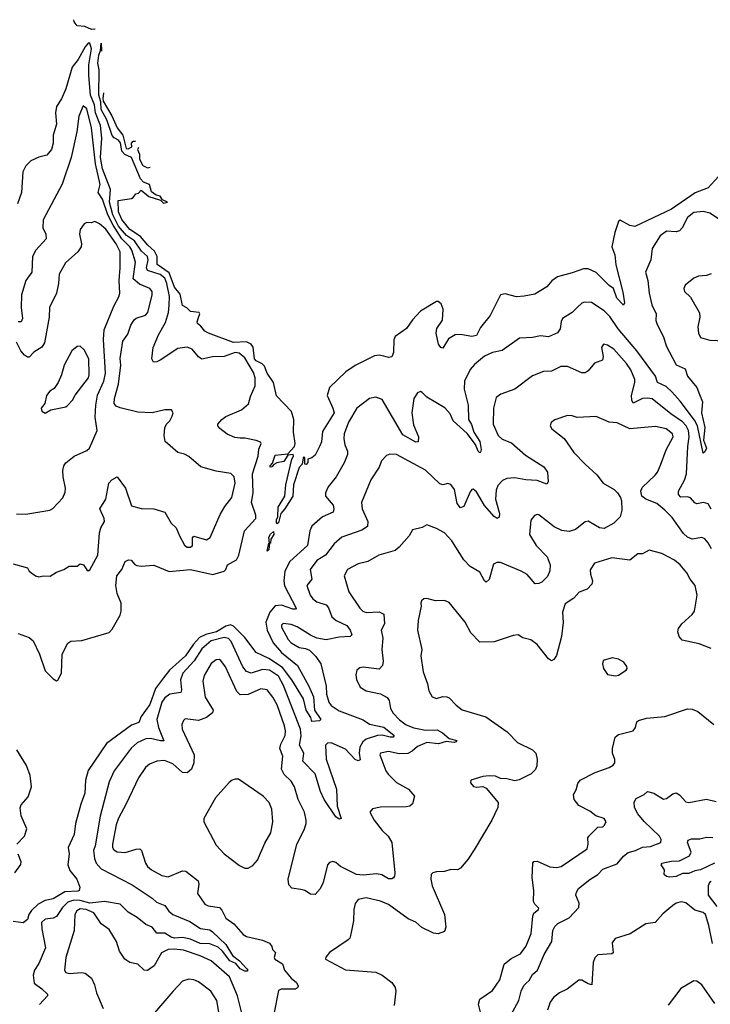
# Model space of a CAD drawing. Extents: x 2133489 to 2292442, y 756223 to 916462.
# Tile 411 of 463: x 2235946 to 2240269, y 905292 to 911458. Entities that reach past the tile are written whole.
import ezdxf

# ---------------------------------------------------------------- set-up
doc = ezdxf.new("R2010")
doc.units = 0

msp = doc.modelspace()

# ---------------------------------------------------------------- linework, layer by layer
at = {"layer": '0CON20XD'}
for points in [[(2236416.4, 911401.3), (2236415, 911398), (2236395, 911396.9), (2236354.3, 911414.3), (2236305, 911419.2), (2236286.5, 911445), (2236284.6, 911457.9)], [(2235935, 907613.3), (2236005, 907588.8), (2236029.1, 907569.1), (2236069.4, 907485), (2236105, 907380), (2236155, 907330), (2236175, 907318.8), (2236185, 907321.2), (2236207.1, 907365), (2236211.1, 907485), (2236246.4, 907553.6), (2236265, 907565.6), (2236335, 907569.6), (2236505, 907619.5), (2236525, 907641.5), (2236575, 907729.2), (2236580.9, 907755), (2236581.1, 907805), (2236555.4, 907865), (2236547.3, 907915), (2236554.5, 907975), (2236584.2, 908015), (2236606.7, 908065), (2236626.1, 908076.1), (2236644.2, 908074.2), (2236665.8, 908045.8), (2236679.5, 908039.5), (2236705.7, 908035.7), (2236785, 908042.7), (2236881.9, 908001.9), (2237015, 908014.3), (2237155, 907982.8), (2237225.7, 908005), (2237236.9, 908015), (2237247.1, 908045), (2237302.9, 908075), (2237316.4, 908105), (2237351.9, 908258.1), (2237423.8, 908335), (2237422.9, 908355), (2237395.9, 908435), (2237408, 908495), (2237402.6, 908615), (2237438.3, 908725), (2237442.1, 908767.9), (2237457.5, 908805), (2237453.3, 908813.3), (2237425, 908822.3), (2237355, 908837.3), (2237325, 908837.1), (2237291.9, 908841.9), (2237245, 908862.9), (2237198.3, 908898.3), (2237186.7, 908915), (2237186.7, 908925), (2237211.2, 908955), (2237236.4, 908973.6), (2237335, 909015.4), (2237377.5, 909052.5), (2237390.7, 909099.3), (2237419.7, 909165), (2237419.3, 909215), (2237408.9, 909248.9), (2237355, 909341.1), (2237319.8, 909369.8), (2237295, 909373.5), (2237225, 909348.5), (2237153, 909347), (2237085, 909332.5), (2237065, 909346.2), (2237025, 909394.4), (2236995, 909407.5), (2236935, 909398.8), (2236825, 909325.6), (2236805, 909315.7), (2236784.2, 909314.2), (2236773.3, 909333.3), (2236781.8, 909405), (2236813.6, 909485), (2236859, 909561), (2236876.6, 909623.4), (2236880.6, 909669.4), (2236882.8, 909725), (2236867.7, 909805), (2236855, 909838.8), (2236825, 909862.2), (2236745, 909887.3), (2236739, 909905), (2236749.8, 909955), (2236745.7, 909975), (2236707.4, 910007.4), (2236665, 910073.7), (2236615, 910106.9), (2236564, 910164), (2236527.9, 910235), (2236508.4, 910315), (2236513.4, 910395), (2236464.3, 910525), (2236450.4, 910595), (2236460.3, 910715), (2236451.3, 910795), (2236419.6, 910875), (2236413.8, 910925), (2236388.6, 910985), (2236378.9, 911108.9), (2236379.3, 911175), (2236394.5, 911274.5), (2236385, 911310.4), (2236375, 911310), (2236355, 911288), (2236310.8, 911209.2), (2236275, 911160.5), (2236234.2, 911025.8), (2236207.3, 910962.7), (2236175, 910914), (2236169.7, 910875), (2236175.3, 910804.7), (2236155.8, 910735), (2236154.1, 910685), (2236145, 910646), (2236115, 910608.6), (2236065, 910597.8), (2236015, 910574.6), (2235985, 910542.5), (2235965.3, 910505), (2235956.1, 910375), (2235932.2, 910305)], [(2240320, 910475), (2240255, 910404.2), (2240175, 910372.7), (2240025, 910272.2), (2239796.4, 910163.6), (2239765, 910169.1), (2239705, 910203.3), (2239695, 910193.3), (2239672.1, 910125), (2239652.2, 910035), (2239671.4, 909985), (2239677.7, 909922.3), (2239721.7, 909751.7), (2239731.2, 909685), (2239725, 909670), (2239683.2, 909715), (2239663.8, 909773.8), (2239635, 909794.4), (2239555, 909875.6), (2239505, 909897.8), (2239475, 909897.8), (2239405, 909871.9), (2239312.4, 909847.6), (2239276.4, 909823.6), (2239245, 909786), (2239170.3, 909739.7), (2239104.3, 909725.7), (2239055, 909721.4), (2238985, 909741.4), (2238955.8, 909734.2), (2238891.2, 909605), (2238830.5, 909529.5), (2238805, 909480.6), (2238775, 909473.5), (2238705, 909487.1), (2238672.5, 909485), (2238630.3, 909459.7), (2238595, 909400), (2238582.5, 909405), (2238566.7, 909425), (2238552.5, 909495), (2238557.5, 909525), (2238592.9, 909577.1), (2238597.5, 909645), (2238585, 909678.8), (2238565, 909693.8), (2238555, 909693.3), (2238455, 909633.3), (2238405, 909578.9), (2238366.1, 909523.9), (2238296.4, 909475), (2238287.4, 909452.6), (2238286.3, 909373.7), (2238275, 909346.7), (2238255, 909342), (2238225, 909351.9), (2238195, 909356.5), (2238167.6, 909352.4), (2238045, 909293.1), (2237986.2, 909253.8), (2237884.4, 909155.6), (2237871.1, 909105), (2237906.8, 909025), (2237914.1, 908995), (2237841.8, 908878.2), (2237834.4, 908815), (2237825, 908788.8), (2237795, 908731.2), (2237775, 908713.3), (2237750, 908705), (2237750, 908685), (2237738.3, 908671.7), (2237730, 908675), (2237730, 908715), (2237725, 908720), (2237720, 908715), (2237713.3, 908675), (2237695, 908653.3), (2237659.5, 908545), (2237655.6, 908475), (2237605.5, 908394.5), (2237580, 908365), (2237565, 908307.5), (2237555, 908300), (2237553.8, 908305), (2237554, 908325), (2237562.5, 908345), (2237562.7, 908405), (2237605.3, 908474.7), (2237611.5, 908545), (2237648.8, 908705), (2237660, 908725), (2237657.5, 908735), (2237625, 908730), (2237598.3, 908691.7), (2237555, 908682.5), (2237537, 908673), (2237525, 908657.5), (2237512.5, 908655), (2237513.8, 908665), (2237528.8, 908681.2), (2237545, 908730), (2237625, 908740), (2237665.4, 908784.6), (2237670.4, 908805), (2237659.4, 908875), (2237662, 908955), (2237647.5, 909005), (2237552.9, 909102.9), (2237535.3, 909185), (2237495, 909244.6), (2237478.6, 909288.6), (2237463.7, 909303.7), (2237425, 909321.9), (2237414.6, 909335), (2237406.4, 909406.4), (2237395.4, 909425), (2237365, 909440.9), (2237285, 909435.6), (2237126.9, 909495), (2237105, 909507.3), (2237079.7, 909539.7), (2237058.8, 909555), (2237055.8, 909565), (2237065, 909593.8), (2237074, 909615), (2237070, 909625), (2237015, 909629.6), (2236992.6, 909652.6), (2236965, 909667.5), (2236949.3, 909739.3), (2236915, 909782.9), (2236882, 909872), (2236807.1, 909925), (2236806.2, 909975), (2236788.5, 910008.5), (2236748.1, 910045), (2236701.2, 910101.2), (2236635.8, 910145), (2236585, 910206.2), (2236563.9, 910255), (2236562.9, 910325), (2236645, 910337.5), (2236656.4, 910343.6), (2236671.7, 910368.3), (2236688.3, 910371.7), (2236705, 910390), (2236755, 910350), (2236827.5, 910327.5), (2236845, 910310), (2236870, 910315), (2236840, 910330), (2236825, 910352.5), (2236799.3, 910359.3), (2236770.8, 910380.8), (2236758, 910425), (2236720.6, 910440.6), (2236701.5, 910461.5), (2236645.9, 910595.9), (2236604.6, 910614.6), (2236584.7, 910634.7), (2236576.9, 910686.9), (2236565, 910703.3), (2236537.2, 910717.2), (2236523.7, 910733.7), (2236490.9, 910830.9), (2236455.9, 910895), (2236452.9, 910942.9), (2236440.8, 910985), (2236443.8, 911143.8), (2236435.4, 911185.4), (2236441.6, 911235), (2236452, 911265), (2236455, 911310), (2236456.7, 911265), (2236458.2, 911260.6)], [(2236470.4, 911000.4), (2236465.5, 910965), (2236468.6, 910948.6), (2236522.9, 910855), (2236555, 910781.4), (2236592.1, 910735), (2236611.7, 910651.7), (2236625, 910650), (2236647.7, 910662.3), (2236645.7, 910685), (2236655, 910697.8), (2236671.1, 910697.8)], [(2235905, 908050.8), (2235995, 908026.2), (2236005, 908003.8), (2236043.8, 907975), (2236065, 907969.2), (2236095, 907975.7), (2236137.3, 907972.7), (2236175, 907998.8), (2236222.5, 908015), (2236255, 908036.7), (2236305, 908036.7), (2236325, 908050), (2236345, 908043.3), (2236365, 908012.5), (2236375, 908007.5), (2236385, 908012.5), (2236435.6, 908105), (2236444.5, 908245.5), (2236452.5, 908275), (2236476, 908315), (2236474.3, 908335), (2236447.1, 908395), (2236484.6, 908455.4), (2236504, 908556), (2236522.5, 908577.5), (2236555.7, 908595.7), (2236607.5, 908525), (2236645, 908412.9), (2236705, 908396.4), (2236785, 908395.5), (2236854.2, 908374.2), (2236894.2, 908305), (2236926, 908275), (2236946, 908225), (2236978.3, 908168.3), (2236995, 908155.8), (2237015, 908155.8), (2237027.1, 908165), (2237027.5, 908212.5), (2237035, 908223.8), (2237115, 908200.8), (2237138, 908215), (2237199.8, 908360.2), (2237229.5, 908410.5), (2237274.5, 908465), (2237294.3, 908555), (2237287.5, 908595), (2237266.8, 908616.8), (2237175, 908630.6), (2237078.8, 908658.8), (2237005, 908722.9), (2236977.6, 908737.6), (2236935, 908748.6), (2236855.5, 908815.5), (2236849.1, 908855), (2236855, 908902.5), (2236864.4, 908925), (2236885.7, 908945), (2236900.8, 908975), (2236905.8, 908995.8), (2236895.8, 909015.8), (2236855, 909014), (2236775, 908996), (2236685, 909000), (2236575, 909026.4), (2236548.6, 909038.6), (2236536.7, 909055), (2236539.2, 909085), (2236564.2, 909175), (2236578, 909295), (2236574.7, 909335.3), (2236591.8, 909445), (2236622.2, 909487.8), (2236641.2, 909545), (2236662, 909578), (2236675, 909588.2), (2236732.6, 909607.4), (2236747.3, 909625), (2236775.6, 909735), (2236774.3, 909755), (2236760.8, 909775), (2236695, 909801.9), (2236656.9, 909835), (2236670.4, 909940.4), (2236648.6, 910015), (2236635, 910036.1), (2236585, 910084.8), (2236531.1, 910171), (2236498, 910235), (2236464.8, 910335), (2236436.3, 910375), (2236449.6, 910425), (2236419.3, 910555), (2236395, 910781.2), (2236365, 910900), (2236342, 910918), (2236315, 910853.3), (2236303.9, 910756.1), (2236267.9, 910595), (2236211.7, 910428.3), (2236092.9, 910205), (2236091.4, 910155), (2236110, 910115), (2236112.2, 910085), (2236046.7, 910015), (2236026.2, 909975), (2236022.5, 909877.5), (2235985, 909825.7), (2235957.4, 909735), (2235953.8, 909655), (2235963.3, 909586.7), (2235955.4, 909565), (2235935, 909566.6)], [(2236689.8, 910657.8), (2236683.3, 910645), (2236695.6, 910615), (2236695.6, 910585), (2236717.1, 910545), (2236745, 910530), (2236763.3, 910533.7)], [(2240422.2, 910145), (2240265, 910246.2), (2240225, 910256.2), (2240165, 910251.5), (2240125, 910219.4), (2240092.1, 910155), (2240075, 910135.5), (2240055, 910129.1), (2239995, 910133.3), (2239955, 910104.2), (2239905.7, 910025), (2239895.7, 909954.3), (2239863.4, 909876.6), (2239877.5, 909825), (2239885.5, 909745), (2239902.4, 909672.4), (2239930.9, 909615), (2239928.2, 909575), (2239933.1, 909555), (2239977.5, 909465), (2239993.5, 909415), (2240055, 909296.9), (2240112.4, 909272.4), (2240126.2, 909225), (2240185.4, 909155), (2240201.7, 909111.7), (2240220.4, 909065), (2240213.4, 908995), (2240233.6, 908905), (2240226.2, 908825), (2240244.3, 908775), (2240235, 908751.2), (2240225, 908743.8), (2240188.7, 908915), (2240169.2, 908949.2), (2240079.2, 909069.2), (2240029.6, 909125), (2239991.6, 909161.6), (2239937.9, 909185), (2239926.3, 909225), (2239809.7, 909385), (2239691.6, 909521.6), (2239639.5, 909599.5), (2239605, 909633.8), (2239525, 909687.8), (2239480.7, 909689.3), (2239465, 909682.9), (2239434.6, 909655.4), (2239404, 909625), (2239343.4, 909586.6), (2239335, 909567.5), (2239328.8, 909521.2), (2239312.1, 909497.9), (2239255, 909471.8), (2239205, 909478.5), (2239155, 909468.2), (2239075, 909463.1), (2238965, 909386.9), (2238905, 909374.4), (2238855, 909350), (2238791.8, 909298.2), (2238765, 909266.7), (2238729.7, 909195), (2238728.7, 909145), (2238753.9, 909045), (2238754.4, 908955), (2238772.9, 908922.9), (2238789.3, 908875), (2238825, 908816), (2238834.2, 908765.8), (2238830.7, 908749.3), (2238825, 908746.2), (2238815, 908755.7), (2238798.5, 908798.5), (2238747.5, 908867.5), (2238659.8, 908945), (2238640.3, 908989.7), (2238607.4, 909027.4), (2238493.8, 909093.8), (2238465, 909122.9), (2238455, 909128.6), (2238435, 909121.4), (2238412, 909085), (2238401.2, 908995), (2238411.7, 908921.7), (2238442.2, 908845), (2238440, 908815), (2238425, 908812.2), (2238345, 908858.6), (2238215, 909080), (2238175, 909094), (2238135, 909086.2), (2238055.4, 909024.6), (2238003.3, 908936.7), (2237977.3, 908865), (2237973.8, 908835), (2237980.5, 908795), (2237998.1, 908755), (2237997.5, 908735), (2237977.4, 908682.6), (2237926.5, 908595), (2237876.8, 908533.2), (2237860.4, 908495), (2237860.9, 908475), (2237908.1, 908418.1), (2237912.1, 908395), (2237907.8, 908375), (2237841.1, 908345), (2237775, 908286.9), (2237762.1, 908257.9), (2237747.9, 908165), (2237637.1, 908065), (2237606.2, 908005), (2237600, 907945), (2237603.5, 907913.5), (2237676.7, 907773.3), (2237672.9, 907767.1), (2237655, 907766), (2237585, 907791), (2237545, 907786.8), (2237512.3, 907747.7), (2237486.3, 907685), (2237494.7, 907635.3), (2237531.6, 907555), (2237584.8, 907495), (2237684, 907414), (2237755.1, 907285.1), (2237785, 907217.1), (2237790.8, 907135), (2237830, 907075), (2237823.3, 907066.7), (2237775, 907064), (2237767.6, 907087.6), (2237739.2, 907135), (2237721.8, 907205), (2237649.2, 907325), (2237590.9, 907400.9), (2237505, 907456.6), (2237425.8, 907495.8), (2237355, 907588.7), (2237285, 907659.7), (2237265, 907668.9), (2237235, 907661), (2237177.5, 907625), (2237111.1, 907608.9), (2237071.1, 907588.9), (2237032.6, 907547.4), (2236982.8, 907475), (2236884.1, 907385), (2236845, 907336.2), (2236795, 907269.4), (2236759.8, 907170.2), (2236706.4, 907095), (2236692.3, 907057.7), (2236645, 907041.1), (2236489.6, 906925), (2236373.2, 906756.8), (2236357.3, 906695), (2236354.2, 906615), (2236327.8, 906545), (2236295.5, 906424.5), (2236286.9, 906355), (2236249.4, 906275), (2236256, 906235), (2236246.2, 906165), (2236259.3, 906129.3), (2236303.8, 906075), (2236322.5, 906025), (2236317.5, 906005), (2236308.6, 906001.4), (2236227.3, 905997.3)], [(2235925, 908364.2), (2235985, 908362.5), (2236135, 908386), (2236153, 908397), (2236215.6, 908464.4), (2236231.2, 908498.8), (2236232.9, 908525), (2236217.3, 908595), (2236216, 908635), (2236222.9, 908665), (2236235, 908683.3), (2236286.9, 908725), (2236365, 908759.4), (2236382.9, 908775), (2236431.4, 908885), (2236418.8, 908968.8), (2236421.7, 909045), (2236433.1, 909106.9), (2236473, 909195), (2236482.3, 909245), (2236469.5, 909455), (2236475.2, 909514.8), (2236534.2, 909665), (2236566.7, 909723.3), (2236572.5, 909745), (2236567.5, 909825), (2236575.2, 909905), (2236574.8, 910005), (2236548.5, 910055), (2236485, 910145.5), (2236445, 910178.6), (2236415, 910193.3), (2236393.9, 910186.1), (2236365, 910188), (2236350, 910180), (2236325, 910143.3), (2236319.4, 910115), (2236332.9, 910055), (2236330.8, 910035), (2236308.6, 910005), (2236232.2, 909935), (2236192.2, 909865), (2236189.1, 909805), (2236176.2, 909745), (2236132.2, 909655), (2236130.5, 909595), (2236100, 909435), (2236083.5, 909406.5), (2236035, 909375.7), (2236005.5, 909344.5), (2235995, 909344.3), (2235975, 909357.1), (2235952.5, 909385), (2235925, 909438.6)], [(2240274.1, 909865.9), (2240245, 909856), (2240195, 909852), (2240165, 909840), (2240111.2, 909795), (2240103.8, 909775), (2240106.7, 909755), (2240145, 909720), (2240201.2, 909621.2), (2240202.5, 909595), (2240190.8, 909535), (2240194, 909495), (2240206.9, 909466.9), (2240265, 909452.1), (2240405, 909444.4)], [(2236105, 908993.3), (2236140, 909015), (2236235, 909034.2), (2236245, 909041.2), (2236276, 909075), (2236293.4, 909106.6), (2236375.5, 909215), (2236381.2, 909235), (2236378, 909335), (2236349.5, 909389.5), (2236325, 909412.9), (2236305, 909410.8), (2236272.5, 909385), (2236224.3, 909295), (2236208.1, 909235), (2236185.8, 909185), (2236160.9, 909149.1), (2236135, 909131.2), (2236113.8, 909105), (2236103.3, 909055), (2236080, 909025), (2236085, 909007.5), (2236105, 908993.3)], [(2240275, 908392), (2240255, 908426.9), (2240225.5, 908435.5), (2240185, 908425.6), (2240171.8, 908431.8), (2240144.6, 908464.6), (2240125, 908470), (2240085, 908467.8), (2240068.9, 908485), (2240069.5, 908505), (2240106.4, 908573.6), (2240118.9, 908615), (2240128.1, 908785), (2240137.1, 908845), (2240131.3, 908885), (2240118.6, 908915), (2240095, 908940), (2240020.7, 908990.7), (2239905, 909082.7), (2239875, 909088.9), (2239845, 909086.7), (2239785, 909057.1), (2239776.9, 909075), (2239774.7, 909105), (2239796, 909185), (2239796.2, 909205), (2239772.3, 909265), (2239745, 909304.4), (2239665, 909395.6), (2239625, 909420.8), (2239600, 909425), (2239586.7, 909405), (2239598.3, 909348.3), (2239593.8, 909325), (2239543.7, 909306.3), (2239505, 909259.2), (2239485, 909246.9), (2239465, 909245.6), (2239375, 909286.7), (2239332.8, 909287.2), (2239275, 909256.9), (2239225, 909255.8), (2239155, 909227.5), (2239045, 909144), (2238957, 909113), (2238928, 909092), (2238911.1, 909025), (2238910.5, 908925), (2238940.5, 908855), (2238965, 908830.6), (2239025, 908808.9), (2239111.8, 908731.8), (2239227.7, 908657.7), (2239250.6, 908625), (2239253.6, 908563.6), (2239245, 908550), (2239185, 908573.2), (2239115, 908575.9), (2239045, 908589.7), (2238995, 908583.9), (2238968.1, 908571.9), (2238938, 908542), (2238928, 908512), (2238924.7, 908455), (2238949.4, 908365), (2238947.3, 908342.7), (2238935, 908333.6), (2238915, 908346.9), (2238855.4, 908415), (2238805, 908502), (2238785, 908518.8), (2238775, 908516.7), (2238765, 908501.2), (2238725, 908408.8), (2238705, 908402), (2238685, 908428.8), (2238667.7, 908515), (2238645, 908546.9), (2238625, 908554.2), (2238595, 908545.8), (2238575, 908550.6), (2238485, 908636.2), (2238305, 908735.7), (2238262.3, 908737.7), (2238240.9, 908729.1), (2238210, 908695), (2238195.6, 908655)], [(2240277.1, 908145), (2240255, 908182.5), (2240235, 908206.5), (2240215, 908215.6), (2240155, 908204.5), (2240125, 908217.5), (2240101.3, 908241.3), (2240030.4, 908340.4), (2239985, 908386.7), (2239935, 908427.8), (2239864.6, 908454.6), (2239840.6, 908475), (2239833.1, 908505), (2239841.7, 908528.3), (2239922.9, 908605), (2239939.2, 908625), (2239957.3, 908667.3), (2239992.7, 908765), (2240036.4, 908845), (2240031.1, 908865), (2239992, 908895), (2239925, 908909.6), (2239765, 908896.4), (2239685, 908933.1), (2239635, 908938.6), (2239555, 908973.8), (2239435, 908966.2), (2239405, 908978), (2239375, 908979.2), (2239295, 908952), (2239273.3, 908935), (2239266.2, 908915), (2239276.2, 908895), (2239354.4, 908834.4), (2239415, 908747.5), (2239485, 908674.3), (2239558.7, 908608.7), (2239598.8, 908555), (2239666.6, 908516.6), (2239687.5, 908495), (2239706.7, 908466.7), (2239712.5, 908445), (2239714.2, 908385.8), (2239705, 908343.8), (2239665, 908304.2), (2239605, 908272.5), (2239575, 908275.8), (2239505, 908317.5), (2239485, 908312.5), (2239424.8, 908265.2), (2239385, 908253.7), (2239340.1, 908260.1), (2239292.4, 908282.4), (2239195, 908357.1), (2239185, 908360), (2239167.7, 908352.3), (2239145.8, 908324.2), (2239136.9, 908235), (2239178.9, 908165), (2239247.5, 908095), (2239265.4, 908045), (2239263.6, 908006.4), (2239249.4, 907970.6), (2239215, 907935.7), (2239195, 907927.1), (2239173.3, 907925), (2239123.1, 907983.1), (2239085.5, 908005.5), (2238955, 908058.9), (2238932.1, 908057.9), (2238912.5, 908047.5), (2238885, 907953.3), (2238865, 907936.2), (2238855, 907943.3), (2238825, 907997.8), (2238765, 908033.1), (2238725.7, 908075.7), (2238651.4, 908195), (2238605, 908243.8), (2238555, 908271.2), (2238495, 908293.8), (2238465, 908278.8), (2238405, 908263.3), (2238383.8, 908225), (2238322, 908155), (2238296.1, 908133.9), (2238194.6, 908105.4), (2238125, 908065.6), (2238065, 908051.1), (2237998.1, 908015), (2237976.7, 907975), (2238005.6, 907875), (2238075, 907772.9), (2238093.1, 907755), (2238115, 907744.7), (2238195, 907750.7), (2238225.6, 907735), (2238228.5, 907675), (2238208.6, 907635), (2238219.2, 907585), (2238212.3, 907515), (2238221.1, 907441.1), (2238217.2, 907412.8), (2238195, 907390.6), (2238095.7, 907404.3), (2238075, 907400), (2238056.7, 907385), (2238050.8, 907355), (2238054.1, 907325.9), (2238077.9, 907277.9), (2238115, 907254.3), (2238205, 907235.7), (2238245, 907214.2), (2238258.1, 907195), (2238267.8, 907145), (2238284.5, 907115), (2238323.8, 907073.8), (2238365, 907041.8), (2238413.2, 907023.2), (2238485, 907009.1), (2238559.9, 907009.9), (2238592.3, 906992.3), (2238635, 906956.4), (2238681.2, 906945), (2238678, 906935), (2238665, 906931.1), (2238615, 906937.7), (2238567.1, 906922.9), (2238495, 906930.9), (2238435, 906906.5), (2238403.4, 906876.6), (2238375, 906862.5), (2238321.3, 906861.3), (2238255, 906874.5), (2238205, 906865.7), (2238199.2, 906855), (2238238.5, 906755), (2238252.7, 906732.7)], [(2238195.6, 908655), (2238142.8, 908577.2), (2238085.5, 908435), (2238089.1, 908395), (2238124.4, 908315), (2238122.5, 908285), (2238087.7, 908262.3), (2237962, 908218), (2237915, 908175.8), (2237859.1, 908105), (2237805, 908070.5), (2237763.5, 908015), (2237774.6, 907955.4), (2237742.7, 907915), (2237763.1, 907855), (2237780.3, 907830.3), (2237805, 907812.7), (2237865, 907793.3), (2237878.8, 907775), (2237898.9, 907718.9), (2237926.6, 907696.6), (2237993.4, 907663.4), (2238013.5, 907635), (2238024, 907605), (2238015, 907594.4), (2237945, 907590.3), (2237865, 907575.4), (2237806, 907586), (2237765, 907603.3), (2237682.9, 907655), (2237645, 907670.4), (2237595, 907676.9), (2237584.6, 907665.4), (2237585, 907653.3), (2237626, 907576), (2237644.4, 907555), (2237695, 907527.3), (2237735, 907520.5), (2237759.5, 907509.5), (2237799.4, 907469.4), (2237830.5, 907425), (2237864, 907285), (2237866.1, 907235), (2237881.3, 907185), (2237895, 907162.5), (2237945, 907128.9), (2238095, 907073.8), (2238136.4, 907046.4), (2238225, 907027.5), (2238290.5, 906975), (2238284.5, 906965.5), (2238265.6, 906964.4), (2238215, 906977.1), (2238186.4, 906976.4), (2238115, 906953.1), (2238093.1, 906935), (2238075, 906901.4), (2238071.6, 906865), (2238076.9, 906823.1), (2238065, 906816.5), (2238045, 906825.8), (2237985, 906889.5), (2237895, 906928.9), (2237871.7, 906928.3), (2237859.6, 906915), (2237865, 906826.7), (2237929.3, 906639.3), (2237932, 906532), (2237958.8, 906455), (2237945, 906452.5), (2237925, 906465.8), (2237852, 906575), (2237828.9, 906625), (2237795, 906734.4), (2237718.4, 906815), (2237723.7, 906865), (2237697.9, 906915), (2237707.6, 906972.4), (2237703.7, 907015), (2237597.8, 907287.8), (2237565, 907347.8), (2237509.4, 907385), (2237465, 907389.7), (2237395, 907366.5), (2237365, 907376.2), (2237341.9, 907405), (2237269.6, 907565), (2237252.6, 907582.6), (2237225, 907588.8), (2237145, 907567.7), (2237085, 907519), (2237037.2, 907442.8), (2236966.8, 907365), (2236953.2, 907325), (2236958.9, 907261.1), (2236954.6, 907245.4), (2236884.8, 907235.2), (2236855, 907211.5), (2236834.7, 907185), (2236803.6, 907075), (2236814.3, 907025), (2236847.1, 906942.9), (2236827.8, 906942.2), (2236765, 906957.5), (2236736, 906955), (2236680.5, 906929.5), (2236643.3, 906896.8), (2236537.3, 906755), (2236505.5, 906685), (2236448.7, 906471.3), (2236418.1, 906285), (2236407.3, 906255), (2236413.8, 906205), (2236424.6, 906175), (2236455, 906140.9), (2236650.2, 906040.2), (2236775, 905956.4), (2236801.2, 905931.2), (2236855, 905910.4), (2236878.7, 905875), (2236904.9, 905854.9), (2237010.1, 905810.1), (2237077, 905767), (2237135, 905758.1), (2237152.7, 905745), (2237235.7, 905665.7), (2237278.3, 905598.3), (2237320.9, 905565), (2237367.1, 905515), (2237373.3, 905505), (2237370, 905500), (2237355, 905498.9), (2237325, 905514), (2237298.3, 905548.3), (2237261.2, 905565), (2237215.9, 905625.9), (2237189, 905649), (2237135, 905671.6), (2237075, 905673), (2237015, 905700.7), (2236965, 905711), (2236915, 905706.6), (2236893, 905713), (2236855, 905736.9), (2236805, 905738.5), (2236774.2, 905774.2), (2236735, 905791.3), (2236681.3, 905835), (2236625, 905868.8), (2236575, 905920.1), (2236475.9, 905935.9), (2236385, 905926.2), (2236325, 905943), (2236284.9, 905945.1), (2236247.2, 905932.8), (2236212.6, 905897.4), (2236175, 905841.9), (2236155, 905831.9), (2236105, 905825.8), (2236082.9, 905805), (2236083.5, 905765), (2236107.3, 905645), (2236065, 905546.9), (2236037.7, 905505), (2236028.9, 905475), (2236035.6, 905425), (2236085, 905390), (2236120, 905355), (2236120, 905345), (2236068.8, 905291.2)], [(2237495, 908130), (2237505, 908180), (2237510, 908180), (2237505, 908216.7), (2237515, 908235.8), (2237535, 908252.5), (2237535.6, 908235), (2237518.6, 908205), (2237515, 908180), (2237510, 908180), (2237505, 908137.5), (2237495, 908130)], [(2240275, 907519.4), (2240199.4, 907549.4), (2240092.9, 907572.9), (2240074.6, 907594.6), (2240065.6, 907625), (2240069.4, 907645), (2240090, 907675), (2240155, 907732.5), (2240168.9, 907755), (2240186.4, 907855), (2240174.5, 907915), (2240142.5, 907955), (2240121.2, 907995), (2240079.2, 908045), (2240045, 908074.2), (2239965, 908115.7), (2239885.9, 908135.9), (2239845, 908113.3), (2239815, 908112.5), (2239765, 908074), (2239651.7, 908088.3), (2239543.3, 908055), (2239516.4, 908013.6), (2239518, 907985), (2239531.4, 907945), (2239527.4, 907922.6), (2239498, 907892), (2239447.9, 907872.1), (2239415, 907836), (2239359.7, 907800.3), (2239343.1, 907746.9), (2239347.8, 907682.2), (2239338.2, 907595), (2239305, 907476.7), (2239288.3, 907451.7), (2239275, 907444), (2239255, 907455.8), (2239185, 907545.6), (2239145, 907574.2), (2239095, 907586.2), (2239065, 907606.2), (2239035, 907602), (2238915, 907562.9), (2238825, 907560), (2238769.4, 907619.4), (2238734.3, 907685), (2238635, 907807.5), (2238605, 907821.4), (2238549.5, 907819.5), (2238495, 907834), (2238475, 907831.2), (2238460.8, 907819.2), (2238456.2, 907805), (2238458, 907785), (2238440, 907695), (2238435.8, 907635.8), (2238463.3, 907515), (2238456, 907475), (2238471.9, 907375), (2238498.8, 907298.8), (2238506.2, 907255), (2238527.7, 907217.7), (2238555, 907208), (2238595, 907220), (2238618.5, 907218.5), (2238635, 907210.8), (2238678.6, 907165), (2238715, 907136.9), (2238863, 907093), (2238997.4, 906997.4), (2239061.7, 906931.7), (2239156.7, 906885), (2239177.5, 906865), (2239184, 906825), (2239182.5, 906785), (2239175, 906763.3), (2239146.7, 906735), (2239072.6, 906697.4), (2239045, 906691.8), (2238995, 906704.4), (2238955.8, 906705.8), (2238925, 906721.1), (2238885, 906723.3), (2238845, 906718.1), (2238770, 906695), (2238768.3, 906678.3), (2238786.4, 906656.4), (2238805, 906652.5), (2238845, 906656.7), (2238866.6, 906646.6), (2238941.1, 906555), (2238938.5, 906525), (2238902.1, 906445), (2238791.5, 906258.5), (2238751.5, 906198.5), (2238705.7, 906144.3), (2238685.8, 906134.2), (2238645, 906135.7), (2238605, 906124), (2238555, 906120.8), (2238532.5, 906115), (2238521.2, 906105), (2238520, 906075), (2238527.8, 906035), (2238604.6, 905854.6), (2238612.9, 905775), (2238605, 905748.8), (2238565.7, 905734.3), (2238535, 905738.1), (2238463, 905773), (2238425, 905805.6), (2238376.4, 905826.4), (2238255, 905917.3), (2238205, 905937.1), (2238115, 905959.4), (2238065, 905948.8), (2238045, 905922.5), (2238037.5, 905885), (2238035.7, 905814.3), (2238018.8, 905731.2), (2238012.7, 905707.3), (2238001.2, 905695), (2237884.2, 905615.8), (2237861.7, 905588.3), (2237860, 905575), (2237985, 905508.1), (2238175, 905494.3), (2238214.4, 905474.4), (2238275, 905428.8), (2238295, 905396.7), (2238300, 905375), (2238288.9, 905285)], [(2238252.7, 906732.7), (2238305, 906681.1), (2238379.3, 906639.3), (2238416.9, 906595), (2238405, 906546.7), (2238387.4, 906532.6), (2238365, 906527.8), (2238205, 906526.7), (2238154.4, 906515.6), (2238138, 906495), (2238164.2, 906445), (2238215, 906380), (2238251.9, 906345), (2238276.2, 906305), (2238293.1, 906115), (2238292.5, 906095), (2238286, 906085), (2238275, 906077.5), (2238255, 906078.9), (2238211.9, 906101.9), (2238179.6, 906109.6), (2238095, 906101.1), (2238055, 906106), (2237954.7, 906154.7), (2237925, 906180.8), (2237905, 906185.8), (2237885, 906179.2), (2237872.5, 906165), (2237845.6, 906055), (2237825.8, 906015), (2237795, 905980), (2237765, 905981.4), (2237730, 906005), (2237705, 906010.8), (2237649.7, 906019.7), (2237630.9, 906040.9), (2237625.6, 906075), (2237680, 906295), (2237725.5, 906385), (2237738.9, 906425), (2237739.4, 906445), (2237729.1, 906495), (2237689.6, 906575), (2237666.2, 906655), (2237645, 906689.4), (2237600.7, 906730.7), (2237584, 906764), (2237593.5, 906845), (2237573.8, 906895), (2237579.7, 906920.3), (2237608, 906975), (2237609.7, 907005), (2237602.6, 907035), (2237557.5, 907167.5), (2237531.1, 907215), (2237495, 907260.5), (2237455, 907267.9), (2237375, 907233.1), (2237325, 907230.5), (2237305, 907250.8), (2237280.7, 907305), (2237234.6, 907405), (2237205, 907444.4), (2237195, 907450.6), (2237175, 907450), (2237144, 907426), (2237099.5, 907350.5), (2237091.8, 907315), (2237107.5, 907215), (2237155.7, 907135), (2237152.4, 907117.6), (2237115, 907088.9), (2237065, 907070), (2236981.2, 907078.8), (2236970.3, 907069.7), (2236961.4, 907045), (2236961.9, 907015), (2237037.5, 906855), (2237036.2, 906805), (2237021.5, 906765), (2236995, 906742.5), (2236965, 906744.5), (2236905, 906798.8), (2236852, 906818), (2236805, 906815.5), (2236758.8, 906795), (2236732.9, 906775), (2236690.2, 906709.8), (2236613, 906547), (2236565, 906457.1), (2236549.3, 906415), (2236526.2, 906295), (2236526.5, 906275), (2236535, 906259.2), (2236555, 906246.9), (2236605, 906243.8), (2236675, 906264.4), (2236696.7, 906265), (2236708.6, 906255), (2236733.3, 906175), (2236745.4, 906155.4), (2236770, 906135), (2236835, 906098.5), (2236875, 906091.2), (2236965, 906127.5), (2236985, 906126), (2237062, 906065), (2237066.9, 906045), (2237059.4, 905985), (2237105, 905919.4), (2237125, 905909.1), (2237197.4, 905897.4), (2237211.4, 905881.4), (2237235, 905830.6), (2237285.9, 905795.9), (2237345, 905728.8), (2237365, 905717.3), (2237465, 905694.4), (2237510, 905675), (2237523.8, 905655), (2237527.5, 905635), (2237546, 905616), (2237539.2, 905585), (2237542.5, 905575), (2237591.2, 905545), (2237604, 905505), (2237645.6, 905455), (2237678.1, 905428.1), (2237688.1, 905405), (2237685.4, 905394.6), (2237672.3, 905387.7), (2237583.4, 905386.6), (2237565, 905378.8), (2237538.7, 905241.3)], [(2239675, 907350), (2239695, 907354.2), (2239742.5, 907385), (2239747.5, 907395), (2239746.7, 907406.7), (2239727.5, 907435), (2239695, 907453.3), (2239655, 907461.2), (2239597.5, 907445), (2239593.3, 907425), (2239600, 907395), (2239625, 907357.5), (2239675, 907350)], [(2238832.2, 905235), (2238817.6, 905292.4), (2238826.2, 905323.8), (2238905, 905378), (2238951.5, 905445), (2238977.5, 905542.5), (2239021.9, 905578.1), (2239081.4, 905608.6), (2239115, 905654), (2239127.1, 905682.9), (2239148.1, 905735), (2239156.9, 905845), (2239165, 905862), (2239192.5, 905885), (2239196.2, 905895), (2239169.7, 905919.7), (2239162.9, 905935), (2239164.4, 906005), (2239153.4, 906086.6), (2239157.1, 906175), (2239165, 906187.1), (2239185, 906189.5), (2239263.9, 906153.9), (2239305, 906149.6), (2239335, 906154.6), (2239496.9, 906265), (2239504.3, 906294.3), (2239502, 906335), (2239508, 906345), (2239565, 906402), (2239595, 906403.8), (2239605, 906411.2), (2239616.9, 906435), (2239605.3, 906455.3), (2239551.9, 906471.9), (2239515, 906501.5), (2239446.6, 906536.6), (2239416.5, 906575), (2239412.9, 906605), (2239430, 906635), (2239439.2, 906675), (2239454.5, 906695.5), (2239547, 906743), (2239635, 906774.6), (2239660.3, 906789.7), (2239670.8, 906805), (2239671.9, 906825), (2239656.9, 906865), (2239655.6, 906895), (2239672.5, 906965), (2239695, 906980.8), (2239785, 907003.8), (2239800.8, 907025), (2239808.8, 907061.2), (2239819.7, 907070.3), (2239870, 907085), (2239985, 907094), (2240125, 907143.3), (2240155, 907140), (2240190, 907125), (2240290, 907045)], [(2235926.9, 906295), (2235975.8, 906344.2), (2235991.2, 906391.2), (2235955, 906473.3), (2235947.8, 906522.2), (2235955, 906540.4), (2235998.1, 906591.9), (2236019.7, 906655), (2236010.7, 906725), (2235988.3, 906788.2), (2235927.3, 906885)], [(2237375, 906143.8), (2237405, 906161.2), (2237434, 906195), (2237479.4, 906300.6), (2237517.8, 906365), (2237529.5, 906435), (2237524.4, 906515), (2237507.1, 906555), (2237469.2, 906595), (2237315, 906701.2), (2237295, 906702), (2237275, 906695.8), (2237257.9, 906682.1), (2237171.4, 906585), (2237098, 906455), (2237098, 906435), (2237175, 906287.8), (2237225.8, 906235), (2237322.1, 906162.1), (2237355, 906143.8), (2237375, 906143.8)], [(2239010, 905205), (2239070.7, 905315), (2239085, 905374), (2239101.1, 905408.9), (2239115.3, 905424.7), (2239135, 905441.4), (2239155, 905478.2), (2239187.9, 905505), (2239227.9, 905605), (2239277, 905685), (2239282.9, 905755), (2239295, 905778.9), (2239315, 905797.9), (2239385, 905833.6), (2239445, 905898.8), (2239448.2, 905925), (2239427.3, 905975), (2239430.9, 905995), (2239443.7, 906016.3), (2239515, 906074.6), (2239565, 906104.7), (2239595, 906138.9), (2239685, 906172.1), (2239725, 906219.1), (2239755, 906242.9), (2239801.2, 906255), (2239845, 906276.5), (2239895, 906279.6), (2239959.4, 906305), (2239960.5, 906325), (2239950, 906345), (2239855, 906436.2), (2239814.6, 906485), (2239794.1, 906525), (2239791.6, 906558.4), (2239805, 906581.9), (2239854, 906605), (2239875.9, 906624.1), (2239916.2, 906615), (2239975, 906576.2), (2239995, 906581.2), (2240035, 906610.6), (2240055.6, 906615.6), (2240075, 906604.2), (2240115, 906560.8), (2240135, 906555.8), (2240245, 906576.9), (2240305, 906562.9)], [(2240295, 906176.1), (2240207.1, 906135), (2240171.7, 906128.3), (2240135, 906112), (2240095, 906111.5), (2240055, 906092.5), (2240015, 906088.8), (2239995, 906092.5), (2239980, 906105), (2239981.2, 906135), (2239961.2, 906165), (2239966.7, 906175), (2239985, 906180), (2240025, 906189.4), (2240075, 906191.1), (2240138.3, 906221.7), (2240148, 906245), (2240125.7, 906305), (2240130.9, 906319.1), (2240151.9, 906328.1), (2240202.6, 906327.4), (2240245, 906339.1), (2240285, 906336.5)], [(2235914.6, 906115), (2235953.2, 906166.8), (2235954.7, 906185), (2235936.7, 906233.3)], [(2240275, 906062.2), (2240263.3, 906055), (2240255.5, 906035), (2240255.4, 905975), (2240309.1, 905905)], [(2236227.3, 905997.3), (2236155, 905953.6), (2236105, 905943.1), (2236060.4, 905919.6), (2236019.7, 905880.3), (2236003.1, 905855), (2235995, 905823.3), (2235968.3, 905801.7), (2235905, 905810)], [(2237338.7, 905228.7), (2237308.5, 905345), (2237259.2, 905465), (2237145, 905563.6), (2237075, 905595.3), (2236970.3, 905630.3), (2236912.1, 905637.9), (2236875, 905636.1), (2236832.7, 905615), (2236787.2, 905532.8), (2236745, 905504.3), (2236725, 905505.7), (2236685, 905542.9), (2236634.5, 905554.5), (2236603.8, 905575), (2236570.8, 905625), (2236552.5, 905685), (2236505, 905761.2), (2236455, 905795.8), (2236410, 905865), (2236362.5, 905885), (2236325, 905889), (2236302.6, 905877.4), (2236290.3, 905855), (2236286.4, 905753.6), (2236234.1, 905585), (2236226.7, 905505), (2236235, 905491.4), (2236255, 905485.5), (2236335, 905491.5), (2236355, 905486.4), (2236394.4, 905455), (2236413.8, 905415), (2236427.1, 905365), (2236468.5, 905265)], [(2240283.4, 905673.4), (2240259.6, 905785), (2240237.8, 905855), (2240225, 905866.5), (2240172.4, 905882.4), (2240115, 905928.5), (2240086.6, 905933.4), (2240055, 905925.5), (2240035, 905911.9), (2239972.1, 905857.9), (2239923.3, 905805), (2239865, 905796.9), (2239766.7, 905733.3), (2239674, 905705), (2239653.4, 905676.6), (2239660, 905615), (2239652, 905608), (2239565, 905602.5), (2239545, 905583.8), (2239535.5, 905554.5), (2239526.7, 905415), (2239505, 905420), (2239465, 905444.3), (2239445, 905444.3), (2239372.6, 905387.4), (2239325, 905363.3), (2239287.1, 905335), (2239265.6, 905305), (2239249.1, 905255)], [(2237197.5, 905205), (2237178.9, 905315), (2237142.9, 905375), (2237065, 905432.5), (2237035, 905445.6), (2237005, 905449.4), (2236965, 905437.5), (2236905, 905371.4), (2236776, 905225)], [(2240297, 905297), (2240216, 905415), (2240185, 905437.5), (2240165, 905440), (2240085, 905391.2), (2240005, 905285.8)]]:
    msp.add_lwpolyline(points, dxfattribs=at)

doc.saveas('drawing.dxf')
